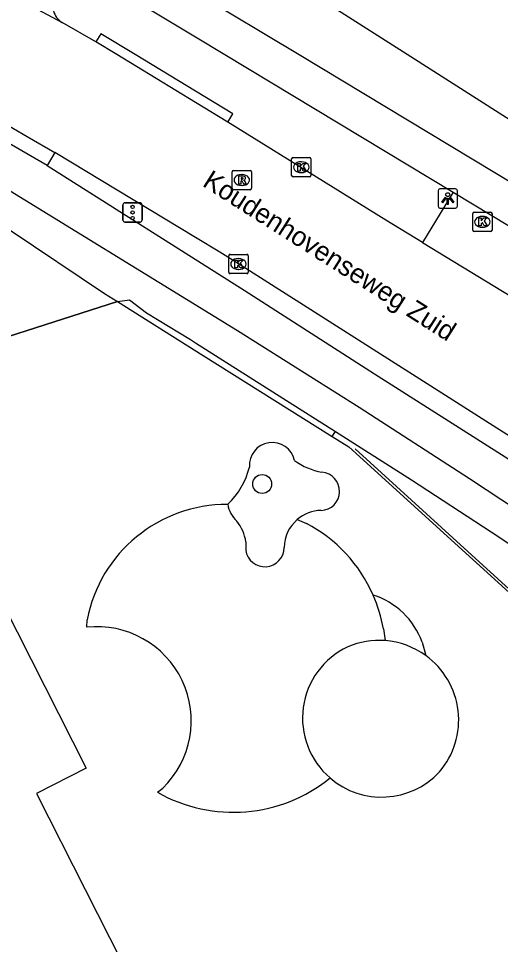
# Model space of a CAD drawing. Extents: x 162880 to 165536, y 384011 to 385179.
# Drawn here: x 163990.85 to 164015.76, y 384453.95 to 384501.87 of the extents above; entities that cross this region are included whole.
import ezdxf

# ---------------------------------------------------------------- set-up
doc = ezdxf.new("R2010")
doc.units = 0
for name, color, linetype in [('IMGEO_Boom', 7, 'Continuous'), ('IMGEO_Fietspad_gesloten', 7, 'Continuous'), ('IMGEO_Fietspad_open', 7, 'Continuous'), ('IMGEO_Gemengd_bos', 7, 'Continuous'), ('IMGEO_Grasland_overig', 7, 'Continuous'), ('IMGEO_Groenvoorziening', 7, 'Continuous'), ('IMGEO_Hek', 7, 'Continuous'), ('IMGEO_Kolk', 7, 'Continuous'), ('IMGEO_Lichtpunt', 7, 'Continuous'), ('IMGEO_Openbare_ruimte_label', 7, 'Continuous'), ('IMGEO_Pand', 7, 'Continuous'), ('IMGEO_Parkeervlak_open', 7, 'Continuous'), ('IMGEO_Rijbaan_lokaal_gesloten', 7, 'Continuous'), ('IMGEO_Rioolput', 7, 'Continuous'), ('IMGEO_Verkeersregelinstallatiepaal', 7, 'Continuous'), ('IMGEO_Voetpad_open', 7, 'Continuous')]:
    doc.layers.add(name, color=color, linetype=linetype)

msp = doc.modelspace()

# ---------------------------------------------------------------- linework, layer by layer
at = {"layer": 'IMGEO_Boom'}
msp.add_circle((164003.446, 384477.78), 0.489, dxfattribs=at)
at = {"layer": 'IMGEO_Fietspad_gesloten'}
for points in [[(163995.542, 384505.919), (164000, 384503.229), (164005.351, 384500), (164038.87, 384479.774)], [(163992.18, 384505.608), (163994.613, 384504.172), (164000, 384500.919), (164001.522, 384500), (164013.311, 384492.88)], [(164013.311, 384492.88), (164028.96, 384483.428)]]:
    msp.add_lwpolyline(points, dxfattribs=at)
at = {"layer": 'IMGEO_Fietspad_open'}
for points in [[(163992.332, 384494.269), (163989.491, 384495.908), (163987.373, 384497.08), (163985.254, 384498.25)], [(164034.007, 384464.787), (164033.514, 384465.131), (164033.02, 384465.475), (164024.613, 384471.195), (164019.234, 384474.701), (164014.169, 384478.04), (164008.463, 384481.739), (164002.175, 384485.703), (163988.523, 384494.089)], [(163992.332, 384494.269), (164002.517, 384487.804), (164009.245, 384483.486), (164017.469, 384478.249), (164023.539, 384474.332), (164032.884, 384467.984), (164035.588, 384466.084), (164038.409, 384464.101), (164042.366, 384461.222)]]:
    msp.add_lwpolyline(points, dxfattribs=at)
at = {"layer": 'IMGEO_Gemengd_bos'}
msp.add_lwpolyline([(163995.958, 384487.218), (163986.076, 384484.053), (163967.218, 384478.066), (163952.026, 384473.244), (163952.736, 384471.79), (163953.09, 384471.066)], dxfattribs=at)
at = {"layer": 'IMGEO_Grasland_overig'}
for points in [[(164005.261, 384475.937), (164005.734, 384475.737)], [(164002.605, 384474.786), (164002.593, 384474.347)], [(163994.373, 384470.37), (163994.392, 384470.757)], [(164009.71, 384470.293), (164009.801, 384469.676)], [(164011.713, 384469.597), (164011.908, 384468.9)], [(163998.034, 384461.826), (163998.309, 384462.039)]]:
    msp.add_lwpolyline(points, dxfattribs=at)
for centre, radius, start, end in [((164003.963, 384478.752), 1.179, 12.0901, 184.5694), ((163998.935, 384479.611), 3.968, 313.4134, 346.1106), ((164007.133, 384481.728), 3.393, 233.5217, 259.8769), ((164006.457, 384477.401), 0.989, 272.0085, 85.3797), ((164001.636, 384469.348), 7.38, 89.7979, 168.9961), ((164003.257, 384477.024), 1.622, 190.5045, 225.995), ((164006.521, 384474.508), 1.905, 90.877, 131.4037), ((164000.336, 384474.42), 2.299, 9.1534, 38.6822), ((164006.442, 384474.509), 1.853, 129.5845, 180.6246), ((164002.208, 384468.999), 7.605, 23.5068, 62.3778), ((164003.585, 384474.504), 1.004, 188.9764, 359.1622), ((164002.594, 384469.082), 7.219, 9.6579, 24.121), ((164007.984, 384468.253), 3.964, 19.8119, 72.4031), ((163994.898, 384465.523), 4.876, 314.3972, 96.1798), ((164009.482, 384465.562), 4.126, 85.571, 113.046), ((164009.481, 384465.558), 4.131, 54.0106, 85.5523), ((164009.614, 384465.667), 4.084, 115.3222, 229.3825), ((164009.482, 384465.566), 4.123, 319.4101, 53.9576), ((164009.62, 384465.66), 4.083, 229.2586, 317.1549), ((164001.951, 384468.735), 7.942, 240.4477, 309.0488)]:
    msp.add_arc(centre, radius, start, end, dxfattribs=at)
at = {"layer": 'IMGEO_Groenvoorziening'}
for points in [[(163995.958, 384487.218), (164000.388, 384484.433), (164007.065, 384480.235)], [(164007.065, 384480.235), (164007.231, 384480.492)], [(164007.065, 384480.235), (164007.922, 384479.696), (164024.324, 384464.783)]]:
    msp.add_lwpolyline(points, dxfattribs=at)
at = {"layer": 'IMGEO_Hek'}
for points in [[(163986.076, 384484.053), (163995.958, 384487.218)], [(164024.366, 384464.898), (164008.254, 384479.593)]]:
    msp.add_lwpolyline(points, dxfattribs=at)
at = {"layer": 'IMGEO_Kolk'}
for p, q in [((164004.967, 384493.747), (164004.967, 384494.599)), ((164005.042, 384494.673), (164005.894, 384494.673)), ((164005.455, 384494.453), (164005.48, 384494.453)), ((164005.968, 384494.599), (164005.968, 384493.747)), ((164005.894, 384493.673), (164005.042, 384493.673)), ((164005.478, 384493.893), (164005.453, 384493.893)), ((164014.33, 384490.922), (164014.33, 384491.774)), ((164014.405, 384491.848), (164015.257, 384491.848)), ((164014.818, 384491.628), (164014.843, 384491.628)), ((164015.331, 384491.774), (164015.331, 384490.922)), ((164014.841, 384491.068), (164014.816, 384491.068)), ((164015.257, 384490.848), (164014.405, 384490.848)), ((164001.793, 384489.665), (164002.645, 384489.665)), ((164001.718, 384488.739), (164001.718, 384489.591)), ((164002.206, 384489.445), (164002.231, 384489.445)), ((164002.719, 384489.591), (164002.719, 384488.739)), ((164002.645, 384488.665), (164001.793, 384488.665)), ((164002.229, 384488.885), (164002.204, 384488.885))]:
    msp.add_line(p, q, dxfattribs=at)
for points in [[(164004.967, 384493.747), (164004.967, 384494.599)], [(164005.042, 384494.673), (164005.894, 384494.673)], [(164005.968, 384494.599), (164005.968, 384493.747)], [(164005.288, 384494.373), (164005.411, 384494.373), (164005.411, 384494.222), (164005.541, 384494.373), (164005.705, 384494.373), (164005.559, 384494.222), (164005.712, 384493.973), (164005.56, 384493.973), (164005.475, 384494.137), (164005.411, 384494.07), (164005.411, 384493.973), (164005.288, 384493.973), (164005.288, 384494.373)], [(164005.894, 384493.673), (164005.042, 384493.673)], [(164014.33, 384490.922), (164014.33, 384491.774)], [(164014.405, 384491.848), (164015.257, 384491.848)], [(164014.651, 384491.548), (164014.774, 384491.548), (164014.774, 384491.397), (164014.904, 384491.548), (164015.068, 384491.548), (164014.922, 384491.397), (164015.075, 384491.148), (164014.923, 384491.148), (164014.838, 384491.312), (164014.774, 384491.245), (164014.774, 384491.148), (164014.651, 384491.148), (164014.651, 384491.548)], [(164015.331, 384491.774), (164015.331, 384490.922)], [(164015.257, 384490.848), (164014.405, 384490.848)], [(164001.793, 384489.665), (164002.645, 384489.665)], [(164001.718, 384488.739), (164001.718, 384489.591)], [(164002.039, 384489.365), (164002.162, 384489.365), (164002.162, 384489.214), (164002.292, 384489.365), (164002.456, 384489.365), (164002.31, 384489.214), (164002.463, 384488.965), (164002.311, 384488.965), (164002.226, 384489.129), (164002.162, 384489.062), (164002.162, 384488.965), (164002.039, 384488.965), (164002.039, 384489.365)], [(164002.719, 384489.591), (164002.719, 384488.739)], [(164002.645, 384488.665), (164001.793, 384488.665)]]:
    msp.add_lwpolyline(points, dxfattribs=at)
for centre, start, end in [((164005.044, 384494.597), 91.552, 178.448), ((164005.044, 384494.597), 91.552, 178.448), ((164005.892, 384494.597), 1.552, 88.448), ((164005.892, 384494.597), 1.552, 88.448), ((164005.044, 384493.749), 181.552, 268.448), ((164005.044, 384493.749), 181.552, 268.448), ((164005.892, 384493.749), 271.552, 358.448), ((164005.892, 384493.749), 271.552, 358.448), ((164014.407, 384491.772), 91.552, 178.448), ((164014.407, 384491.772), 91.552, 178.448), ((164015.255, 384491.772), 1.552, 88.448), ((164015.255, 384491.772), 1.552, 88.448), ((164014.407, 384490.924), 181.552, 268.448), ((164014.407, 384490.924), 181.552, 268.448), ((164015.255, 384490.924), 271.552, 358.448), ((164015.255, 384490.924), 271.552, 358.448), ((164001.795, 384489.589), 91.552, 178.448), ((164001.795, 384489.589), 91.552, 178.448), ((164002.643, 384489.589), 1.552, 88.448), ((164002.643, 384489.589), 1.552, 88.448), ((164001.795, 384488.741), 181.552, 268.448), ((164001.795, 384488.741), 181.552, 268.448), ((164002.643, 384488.741), 271.552, 358.448), ((164002.643, 384488.741), 271.552, 358.448)]:
    msp.add_arc(centre, 0.0765, start, end, dxfattribs=at)
for centre, major_axis, ratio, start_param, end_param in [((164005.454, 384494.173), (-0.387, 0.002), 0.722429, 4.712389, 7.853982), ((164005.479, 384494.173), (-0.39, 0.002), 0.717154, 1.570796, 4.712389), ((164014.817, 384491.348), (-0.387, 0.002), 0.722429, 4.712389, 7.853982), ((164014.842, 384491.348), (-0.39, 0.002), 0.717154, 1.570796, 4.712389), ((164002.205, 384489.165), (-0.387, 0.002), 0.722429, 4.712389, 7.853982), ((164002.23, 384489.165), (-0.39, 0.002), 0.717154, 1.570796, 4.712389)]:
    msp.add_ellipse(centre, major_axis=major_axis, ratio=ratio, start_param=start_param, end_param=end_param, dxfattribs=at)
at = {"layer": 'IMGEO_Lichtpunt'}
for p, q in [((164013.443, 384493.052), (164012.635, 384493.052)), ((164013.443, 384493.052), (164012.635, 384493.052)), ((164012.541, 384492.957), (164012.541, 384492.15)), ((164012.541, 384492.957), (164012.541, 384492.15)), ((164013.537, 384492.15), (164013.537, 384492.957)), ((164013.537, 384492.15), (164013.537, 384492.957)), ((164012.635, 384492.056), (164013.443, 384492.056)), ((164012.635, 384492.056), (164013.443, 384492.056))]:
    msp.add_line(p, q, dxfattribs=at)
for points in [[(164012.915, 384492.621), (164012.954, 384492.593), (164012.766, 384492.331), (164012.728, 384492.358), (164012.915, 384492.621)], [(164013.017, 384492.573), (164013.064, 384492.573), (164013.064, 384492.251), (164013.017, 384492.251), (164013.017, 384492.573)], [(164013.127, 384492.593), (164013.165, 384492.62), (164013.352, 384492.358), (164013.313, 384492.33), (164013.127, 384492.593)]]:
    msp.add_lwpolyline(points, dxfattribs=at)
msp.add_circle((164013.04, 384492.755), 0.0994, dxfattribs=at)
for centre, start, end in [((164012.635, 384492.957), 90, 180), ((164012.635, 384492.957), 90, 180), ((164013.443, 384492.957), 0, 90), ((164013.443, 384492.957), 0, 90), ((164012.635, 384492.15), 180, 270), ((164012.635, 384492.15), 180, 270), ((164013.443, 384492.15), 270, 0), ((164013.443, 384492.15), 270, 360)]:
    msp.add_arc(centre, 0.0946, start, end, dxfattribs=at)
at = {"layer": 'IMGEO_Pand'}
msp.add_lwpolyline([(163999.958, 384445.605), (164002.532, 384446.952), (164015.762, 384420.846), (163996.474, 384411.072), (163977.607, 384448.31), (163979.962, 384449.503), (163979.27, 384450.868), (163975.845, 384449.132), (163966.643, 384467.293), (163963.116, 384474.229), (163973.271, 384477.585), (163974.218, 384475.787), (163976.745, 384477.064), (163976.016, 384478.459), (163985.081, 384481.372), (163994.351, 384463.076), (163991.784, 384461.77), (163999.958, 384445.605)], dxfattribs=at)
at = {"layer": 'IMGEO_Parkeervlak_open'}
msp.add_arc((163993.603, 384502.501), 0.978, 193.8247, 238.9375, dxfattribs=at)
at = {"layer": 'IMGEO_Rijbaan_lokaal_gesloten'}
for points in [[(163974.085, 384511.506), (163979.331, 384508.918), (163984.732, 384506.155), (163993.098, 384501.663)], [(163994.837, 384500.657), (163993.098, 384501.663)], [(164001.677, 384496.502), (164000, 384497.529), (163995.929, 384500), (163994.837, 384500.657)], [(163985.606, 384498.938), (163989.857, 384496.589), (163991.292, 384495.761), (163992.726, 384494.93)], [(164011.737, 384490.275), (164009.838, 384491.43), (164001.677, 384496.502)], [(164039.06, 384465.555), (164036.406, 384467.296), (164033.634, 384469.031), (164032.788, 384469.565), (164023.635, 384475.41), (164017.799, 384479.262), (164013.679, 384481.878), (164002.215, 384489.166), (164001.25, 384489.769), (164000, 384490.544), (163992.726, 384494.93)], [(164011.737, 384490.275), (164017.936, 384486.504), (164025.807, 384481.815)]]:
    msp.add_lwpolyline(points, dxfattribs=at)
at = {"layer": 'IMGEO_Rioolput'}
for p, q in [((164001.892, 384493.085), (164001.892, 384493.937)), ((164001.967, 384494.011), (164002.819, 384494.011)), ((164002.893, 384493.937), (164002.893, 384493.085)), ((164002.38, 384493.791), (164002.405, 384493.791)), ((164002.819, 384493.011), (164001.967, 384493.011)), ((164002.403, 384493.231), (164002.378, 384493.231))]:
    msp.add_line(p, q, dxfattribs=at)
for points in [[(164001.892, 384493.085), (164001.892, 384493.937)], [(164001.967, 384494.011), (164002.819, 384494.011)], [(164002.893, 384493.937), (164002.893, 384493.085)], [(164002.481, 384493.709), (164002.229, 384493.711), (164002.229, 384493.311)], [(164002.229, 384493.311), (164002.353, 384493.311), (164002.353, 384493.473), (164002.364, 384493.473)], [(164002.407, 384493.63), (164002.353, 384493.63), (164002.353, 384493.549)], [(164002.353, 384493.549), (164002.405, 384493.549)], [(164002.819, 384493.011), (164001.967, 384493.011)], [(164002.411, 384493.444), (164002.482, 384493.311), (164002.622, 384493.311), (164002.557, 384493.437)]]:
    msp.add_lwpolyline(points, dxfattribs=at)
for centre, radius, start, end in [((164001.969, 384493.935), 0.0765, 91.552, 178.448), ((164001.969, 384493.935), 0.0765, 91.552, 178.448), ((164002.817, 384493.935), 0.0765, 1.552, 88.448), ((164002.817, 384493.935), 0.0765, 1.552, 88.448), ((164002.363, 384493.42), 0.0533, 26.0293, 88.6989), ((164002.389, 384493.738), 0.19, 274.7715, 282.9687), ((164002.413, 384493.534), 0.0964, 77.0061, 93.1865), ((164002.427, 384493.591), 0.0378, 276.6634, 79.6772), ((164002.48, 384493.599), 0.109, 350.3612, 89.416), ((164002.478, 384493.599), 0.112, 277.5842, 350.9817), ((164002.462, 384493.384), 0.108, 29.5134, 73.7905), ((164001.969, 384493.087), 0.0765, 181.552, 268.448), ((164001.969, 384493.087), 0.0765, 181.552, 268.448), ((164002.817, 384493.087), 0.0765, 271.552, 358.448), ((164002.817, 384493.087), 0.0765, 271.552, 358.448)]:
    msp.add_arc(centre, radius, start, end, dxfattribs=at)
for centre, major_axis, ratio, start_param, end_param in [((164002.379, 384493.511), (-0.387, 0.002), 0.722429, 4.712389, 7.853982), ((164002.404, 384493.511), (-0.39, 0.002), 0.717154, 1.570796, 4.712389)]:
    msp.add_ellipse(centre, major_axis=major_axis, ratio=ratio, start_param=start_param, end_param=end_param, dxfattribs=at)
at = {"layer": 'IMGEO_Verkeersregelinstallatiepaal'}
for p, q in [((163996.249, 384491.431), (163996.249, 384492.231)), ((163996.249, 384492.231), (163996.249, 384491.431)), ((163996.349, 384492.331), (163997.139, 384492.331)), ((163997.139, 384492.331), (163996.349, 384492.331)), ((163997.239, 384492.231), (163997.239, 384491.431)), ((163997.239, 384491.431), (163997.239, 384492.231)), ((163997.139, 384491.331), (163996.349, 384491.331)), ((163996.349, 384491.331), (163997.139, 384491.331))]:
    msp.add_line(p, q, dxfattribs=at)
for centre in [(163996.744, 384492.121), (163996.744, 384491.831), (163996.744, 384491.541)]:
    msp.add_circle(centre, 0.085, dxfattribs=at)
for centre, start, end in [((163996.349, 384492.231), 90, 180), ((163996.349, 384492.231), 90, 180), ((163997.139, 384492.231), 0, 90), ((163997.139, 384492.231), 360, 90), ((163996.349, 384491.431), 180, 270), ((163996.349, 384491.431), 180, 270), ((163997.139, 384491.431), 270, 0), ((163997.139, 384491.431), 270, 0)]:
    msp.add_arc(centre, 0.1, start, end, dxfattribs=at)
at = {"layer": 'IMGEO_Voetpad_open'}
for points in [[(164040.047, 384481.433), (164010.947, 384500), (164000, 384506.985), (163999.855, 384507.078), (163977.102, 384518.017)], [(164001.677, 384496.502), (164001.936, 384496.929), (164000, 384498.105), (163996.88, 384500), (163995.096, 384501.084), (163994.837, 384500.657)], [(163992.726, 384494.93), (163992.332, 384494.269)], [(163987.273, 384492.711), (163990.412, 384490.908), (163995.289, 384487.639), (163995.958, 384487.218)], [(164013.311, 384492.88), (164011.737, 384490.275)], [(163995.958, 384487.218), (163996.593, 384487.314), (163997.466, 384486.631), (163999.731, 384485.257), (164000, 384485.086), (164004.004, 384482.542), (164007.231, 384480.492)], [(164007.231, 384480.492), (164011.172, 384477.988), (164015.292, 384475.308), (164019.201, 384472.707), (164025.612, 384468.333), (164024.366, 384464.898), (164024.324, 384464.783)]]:
    msp.add_lwpolyline(points, dxfattribs=at)

# ---------------------------------------------------------------- texts
at = {"layer": 'IMGEO_Openbare_ruimte_label'}
msp.add_text('Koudenhovenseweg Zuid', height=1, rotation=327.5332, dxfattribs=at).set_placement((164000.303, 384493.231))

doc.saveas('drawing.dxf')
